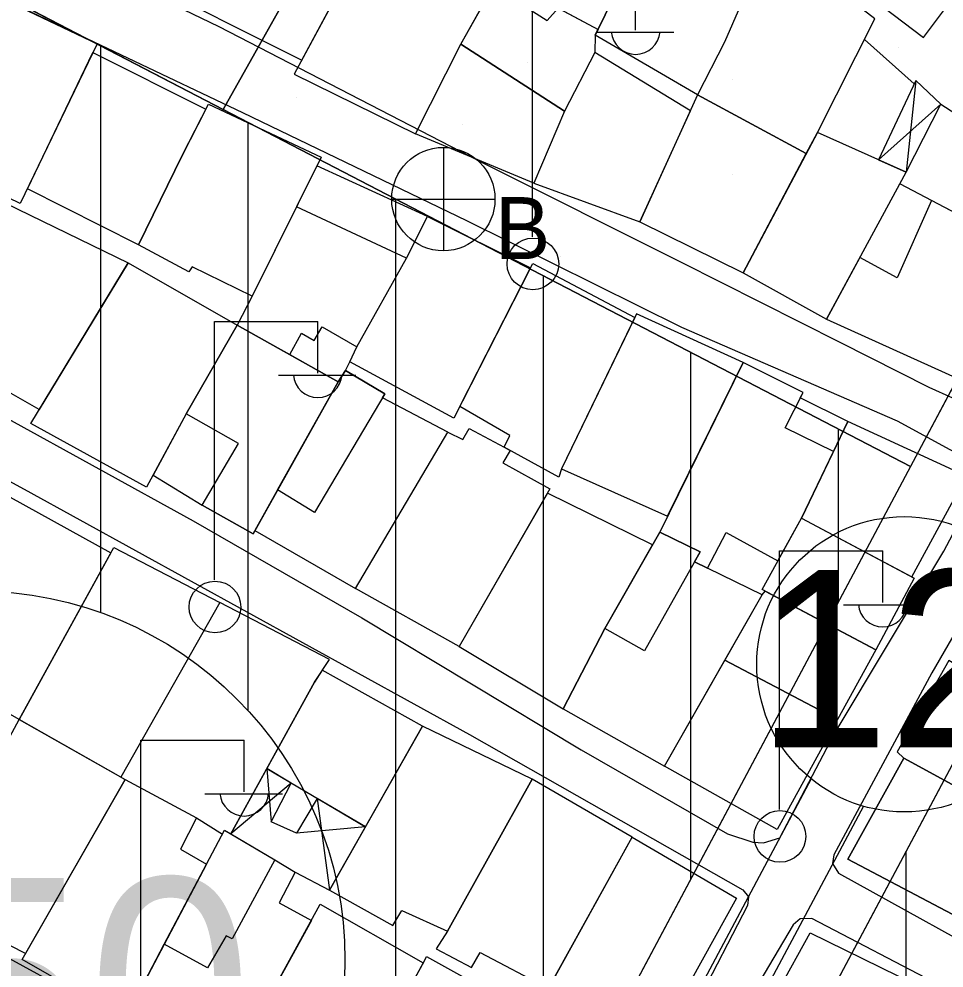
# Model space of a CAD drawing. Extents: x 417997 to 421451, y 4451742 to 4455216.
# Drawn here: x 420497.7 to 420560.4, y 4453298.8 to 4453363 of the extents above; entities that cross this region are included whole.
import ezdxf

# ---------------------------------------------------------------- set-up
doc = ezdxf.new("R2010")
doc.units = 0
for name, color, linetype in [('ADA', 7, 'Continuous'), ('ADAKENARI', 7, 'Continuous'), ('B_Mesken', 7, 'Continuous'), ('B_Sundurma', 7, 'Continuous'), ('B_Teras', 7, 'Continuous'), ('Default', 7, 'Continuous'), ('KALDIRIM', 7, 'Continuous'), ('KD_DAIRE', 7, 'Continuous'), ('KD_YGEN', 7, 'Continuous'), ('PL_AYA_PARK_DINLENME', 7, 'Continuous'), ('PL_KON_MEV_350', 7, 'Continuous'), ('PL_SAY_DINI_TESIS', 7, 'Continuous'), ('S_Elektrik_Diregi', 7, 'Continuous'), ('S_Rogar_Kapagi_Buski', 7, 'Continuous'), ('Sinir_Duvar_tek_tarafa_ait', 7, 'Continuous'), ('SM_DAIRE', 7, 'Continuous'), ('SM_TAKS', 7, 'Continuous'), ('TR_ORTAYOGUNKONUT', 7, 'Continuous'), ('TR_PARKALANI', 7, 'Continuous'), ('Yol_Sose', 7, 'Continuous')]:
    doc.layers.add(name, color=color, linetype=linetype)

# ---------------------------------------------------------------- blocks, each defined once
blk = doc.blocks.new('POINT_DISPLAY')
at = {"layer": 'Default'}
blk.add_line((0, 0), (0, 0), dxfattribs=at)

msp = doc.modelspace()

# ---------------------------------------------------------------- linework, layer by layer
at = {"layer": 'ADA'}
for p, q in [((420528.116, 4453386.367), (420511.546, 4453356.909)), ((420528.116, 4453386.367), (420511.546, 4453356.909)), ((420511.546, 4453356.909), (420478.701, 4453373.953)), ((420511.546, 4453356.909), (420478.701, 4453373.953)), ((420511.546, 4453356.909), (420511.487, 4453356.805)), ((420511.546, 4453356.909), (420511.487, 4453356.805)), ((420558.134, 4453332.732), (420511.546, 4453356.909)), ((420558.134, 4453332.732), (420511.546, 4453356.909))]:
    msp.add_line(p, q, dxfattribs=at)
at = {"layer": 'ADAKENARI'}
for p, q in [((420517.833, 4453231.587), (420606.535, 4453398.044)), ((420517.833, 4453231.587), (420606.535, 4453398.044)), ((420574.321, 4453363.109), (420558.134, 4453332.732)), ((420574.321, 4453363.109), (420558.134, 4453332.732)), ((420558.134, 4453332.732), (420507.149, 4453237.054)), ((420558.134, 4453332.732), (420507.149, 4453237.054))]:
    msp.add_line(p, q, dxfattribs=at)
at = {"layer": 'B_Mesken'}
for points in [[(420531.195, 4453368.042), (420534.189, 4453366.255), (420533.72, 4453364.048), (420536.954, 4453362.319), (420539.442, 4453367.423), (420540.842, 4453370.575), (420534.928, 4453375.419)], [(420520.516, 4453367.006), (420516.388, 4453369.715), (420515.381, 4453368.294), (420512.236, 4453369.775), (420512.927, 4453371.204), (420508.016, 4453374.096), (420506.894, 4453371.206), (420505.518, 4453365.94), (420516.87, 4453360.25)], [(420564.898, 4453368.072), (420559.062, 4453371.733), (420558.035, 4453370.05), (420556.632, 4453370.82), (420554.344, 4453365.341), (420559.02, 4453361.776), (420561.317, 4453364.874), (420562.761, 4453364.123), (420563.808, 4453365.82)], [(420539.442, 4453367.423), (420540.842, 4453370.575), (420547.541, 4453366.095), (420545.515, 4453361.461), (420543.697, 4453357.885), (420536.762, 4453361.926)], [(420527.667, 4453361.332), (420530.263, 4453365.972), (420522.162, 4453370.056), (420516.35, 4453359.286), (420524.581, 4453355.243)], [(420551.823, 4453355.346), (420555.704, 4453363.029), (420552.748, 4453365.338), (420548.339, 4453367.548), (420547.541, 4453366.095), (420545.515, 4453361.461), (420543.697, 4453357.885), (420551.068, 4453353.922)], [(420490.063, 4453354.526), (420495.054, 4453365.149), (420503, 4453361.343), (420497.8, 4453350.534), (420496.996, 4453350.925)], [(420529.802, 4453365.147), (420531.545, 4453363.725), (420531.842, 4453363.994), (420533.516, 4453362.926), (420534.259, 4453363.76), (420536.954, 4453362.319), (420536.762, 4453361.926), (420536.728, 4453360.748), (420534.691, 4453356.796), (420527.667, 4453361.332)], [(420527.667, 4453361.332), (420534.691, 4453356.796), (420532.606, 4453351.909), (420524.581, 4453355.243)], [(420502.723, 4453360.769), (420510.384, 4453356.932), (420508.76, 4453353.789), (420505.822, 4453347.742), (420498.278, 4453351.527)], [(420543.212, 4453356.816), (420536.728, 4453360.748), (420534.691, 4453356.796), (420532.606, 4453351.909), (420539.794, 4453349.281)], [(420551.068, 4453353.922), (420543.697, 4453357.885), (420539.794, 4453349.281), (420546.786, 4453345.836)], [(420505.822, 4453347.742), (420508.76, 4453353.789), (420510.551, 4453357.254), (420518.194, 4453353.679), (420513.525, 4453344.269), (420509.453, 4453346.254), (420509.221, 4453345.911)], [(420557.832, 4453352.654), (420560.185, 4453357.268), (420571.225, 4453350.143), (420569.183, 4453345.689), (420557.403, 4453351.865)], [(420546.786, 4453345.836), (420552.431, 4453342.711), (420557.832, 4453352.654), (420551.823, 4453355.346)], [(420525.392, 4453349.658), (420517.896, 4453353.078), (420516.526, 4453350.317), (420513.525, 4453344.269), (420512.507, 4453342.293), (420516.062, 4453340.299), (420519.34, 4453338.46), (420519.841, 4453339.219), (420520.138, 4453339.821), (420520.613, 4453340.83), (420523.984, 4453346.821)], [(420499.09, 4453336.587), (420491.632, 4453340.836), (420496.797, 4453350.55), (420505.11, 4453346.507)], [(420559.558, 4453350.736), (420557.227, 4453345.5), (420554.696, 4453346.881), (420552.431, 4453342.711), (420564.964, 4453337.031), (420569.183, 4453345.689)], [(420523.984, 4453346.821), (420525.392, 4453349.658), (420532.368, 4453346.171), (420527.191, 4453336.002), (420520.138, 4453339.821), (420520.613, 4453340.83)], [(420506.357, 4453331.321), (420498.511, 4453335.634), (420505.11, 4453346.507), (420512.507, 4453342.293), (420509.052, 4453336.284)], [(420532.368, 4453346.171), (420532.541, 4453346.477), (420539.444, 4453342.823), (420534.486, 4453332.557), (420534.303, 4453332), (420530.584, 4453334.025), (420530.983, 4453334.815), (420527.595, 4453336.797)], [(420546.791, 4453339.759), (420539.565, 4453343.072), (420534.486, 4453332.557), (420541.661, 4453329.353)], [(420506.799, 4453332.134), (420510.131, 4453330.106), (420513.572, 4453328.172), (420519.34, 4453338.46), (420512.507, 4453342.293), (420509.052, 4453336.284)], [(420553.891, 4453335.778), (420550.662, 4453337.366), (420550.855, 4453337.744), (420546.791, 4453339.759), (420541.133, 4453328.281), (420543.883, 4453326.946), (420543.499, 4453326.267), (420544.383, 4453325.834), (420545.639, 4453328.246), (420549.15, 4453326.337), (420550.74, 4453329.229), (420552.912, 4453333.745)], [(420513.689, 4453328.38), (420520.527, 4453324.453), (420526.774, 4453335.051), (420522.349, 4453337.375), (420522.509, 4453337.646), (420519.841, 4453339.219), (420519.34, 4453338.46), (420515.234, 4453331.136)], [(420558.222, 4453325.25), (420561.924, 4453332.062), (420553.891, 4453335.778), (420550.74, 4453329.229)], [(420526.774, 4453335.051), (420527.796, 4453334.547), (420528.231, 4453335.292), (420530.584, 4453334.025), (420530.991, 4453333.804), (420530.511, 4453332.978), (420533.69, 4453331.201), (420527.551, 4453320.529), (420520.527, 4453324.453)], [(420497.109, 4453330.646), (420503.941, 4453326.879), (420497.717, 4453315.593), (420494.931, 4453317.194), (420494.839, 4453317.033), (420493.402, 4453317.798), (420493.145, 4453317.415), (420490.447, 4453318.965), (420495.236, 4453327.579)], [(420527.551, 4453320.529), (420534.581, 4453316.32), (420537.408, 4453321.75), (420540.64, 4453327.417), (420533.524, 4453330.913)], [(420558.384, 4453325.164), (420555.79, 4453320.311), (420548.08, 4453324.39), (420550.74, 4453329.229), (420558.222, 4453325.25)], [(420537.408, 4453321.75), (420534.581, 4453316.32), (420541.468, 4453312.43), (420548.069, 4453324.024), (420543.499, 4453326.267), (420543.883, 4453326.946), (420541.133, 4453328.281)], [(420504.137, 4453327.235), (420511.334, 4453323.503), (420504.608, 4453311.69), (420497.717, 4453315.593)], [(420555.79, 4453320.311), (420553.178, 4453315.599), (420545.555, 4453319.608), (420548.069, 4453324.024), (420548.28, 4453324.285)], [(420511.646, 4453308.106), (420512.066, 4453307.857), (420517.737, 4453318.122), (420518.749, 4453319.651), (420511.334, 4453323.503), (420504.608, 4453311.69), (420504.9, 4453311.525), (420509.748, 4453308.931), (420511.497, 4453307.824), (420511.646, 4453308.106)], [(420562.11, 4453321.484), (420561.126, 4453319.334), (420560.724, 4453319.581), (420557.237, 4453313.409), (420557.689, 4453312.981), (420568.098, 4453307.308), (420572.132, 4453313.406), (420568.351, 4453316.716)], [(420553.178, 4453315.599), (420549.102, 4453308.132), (420541.468, 4453312.43), (420545.555, 4453319.608)], [(420525.052, 4453315.144), (420518.266, 4453318.92), (420517.737, 4453318.122), (420514.504, 4453312.269), (420521.193, 4453308.32)], [(420498.156, 4453299.746), (420491.097, 4453303.329), (420497.717, 4453315.593), (420504.9, 4453311.525)], [(420532.494, 4453311.549), (420525.052, 4453315.144), (420518.766, 4453304.027), (420523.05, 4453301.629), (420523.657, 4453302.665), (420526.749, 4453301.25)], [(420565.25, 4453300.132), (420561.387, 4453302.172), (420553.892, 4453306.128), (420557.689, 4453312.981), (420569.246, 4453306.681), (420567.009, 4453303.014)], [(420504.9, 4453311.525), (420509.748, 4453308.931), (420508.659, 4453306.808), (420510.422, 4453305.802), (420504.916, 4453295.339), (420497.925, 4453299.342)], [(420526.749, 4453301.25), (420525.976, 4453300.055), (420528.375, 4453298.787), (420528.971, 4453299.803), (420533.587, 4453297.365), (420539.269, 4453307.626), (420532.494, 4453311.549)], [(420515.047, 4453306.088), (420516.428, 4453305.261), (420515.353, 4453303.166), (420517.527, 4453301.988), (420513.822, 4453295.258), (420514.01, 4453295.158), (420512.219, 4453292.065), (420505.151, 4453295.786), (420507.561, 4453300.365), (420510.422, 4453305.802), (420511.646, 4453308.106)], [(420533.042, 4453296.38), (420539.269, 4453307.626), (420546.349, 4453303.493), (420540.168, 4453292.352)], [(420512.129, 4453291.91), (420514.01, 4453295.158), (420513.822, 4453295.258), (420518.128, 4453303.08), (420525.104, 4453299.1), (420519.16, 4453288.186), (420515.173, 4453290.336)], [(420547.048, 4453293.373), (420551.329, 4453301.151), (420563.262, 4453295.304), (420560.002, 4453289.377), (420556.926, 4453290.502), (420556.349, 4453289.736), (420553.65, 4453291.201), (420553.011, 4453290.024)], [(420525.187, 4453299.252), (420525.33, 4453299.551), (420532.65, 4453295.471), (420532.424, 4453294.947), (420526.876, 4453284.741), (420526.49, 4453284.059), (420519.086, 4453288.038), (420519.304, 4453288.478)]]:
    msp.add_lwpolyline(points, close=True, dxfattribs=at)
at = {"layer": 'B_Sundurma'}
for p, q in [((420558.483, 4453358.852), (420557.832, 4453352.654)), ((420560.185, 4453357.268), (420555.961, 4453353.492)), ((420514.504, 4453312.269), (420514.805, 4453308.649)), ((420516.164, 4453311.289), (420512.066, 4453307.857)), ((420517.929, 4453310.247), (420518.766, 4453304.027)), ((420521.193, 4453308.32), (420516.53, 4453307.889))]:
    msp.add_line(p, q, dxfattribs=at)
for points in [[(420560.185, 4453357.268), (420558.483, 4453358.852), (420555.961, 4453353.492), (420557.832, 4453352.654)], [(420517.929, 4453310.247), (420516.53, 4453307.889), (420514.805, 4453308.649), (420516.164, 4453311.289), (420514.504, 4453312.269), (420512.066, 4453307.857), (420515.047, 4453306.088), (420516.428, 4453305.261), (420518.766, 4453304.027), (420521.193, 4453308.32)]]:
    msp.add_lwpolyline(points, close=True, dxfattribs=at)
at = {"layer": 'B_Teras'}
for points in [[(420513.525, 4453344.269), (420512.507, 4453342.293), (420516.062, 4453340.299), (420516.851, 4453341.746), (420517.726, 4453341.258), (420518.258, 4453342.171), (420520.613, 4453340.83), (420523.984, 4453346.821), (420516.526, 4453350.317)], [(420519.34, 4453338.46), (420513.572, 4453328.172), (420510.131, 4453330.106), (420512.578, 4453334.273), (420509.052, 4453336.284), (420512.507, 4453342.293)], [(420552.912, 4453333.745), (420549.629, 4453335.347), (420550.855, 4453337.744), (420546.791, 4453339.759), (420541.133, 4453328.281), (420543.883, 4453326.946), (420543.499, 4453326.267), (420544.383, 4453325.834), (420545.639, 4453328.246), (420549.15, 4453326.337), (420550.74, 4453329.229)], [(420519.34, 4453338.46), (420519.841, 4453339.219), (420522.509, 4453337.646), (420517.74, 4453329.604), (420515.234, 4453331.136)], [(420558.384, 4453325.164), (420555.79, 4453320.311), (420548.08, 4453324.39), (420550.74, 4453329.229)], [(420541.133, 4453328.281), (420543.883, 4453326.946), (420540.095, 4453320.235), (420537.408, 4453321.75)], [(420569.246, 4453306.681), (420557.689, 4453312.981), (420553.892, 4453306.128), (420561.387, 4453302.172), (420562.693, 4453305.426), (420567.009, 4453303.014)], [(420510.422, 4453305.802), (420511.646, 4453308.106), (420515.047, 4453306.088), (420512.149, 4453300.743), (420511.76, 4453300.95), (420510.482, 4453298.773), (420507.561, 4453300.365)], [(420519.16, 4453288.186), (420515.173, 4453290.336), (420516.892, 4453293.629), (420513.822, 4453295.258), (420518.128, 4453303.08), (420525.104, 4453299.1)]]:
    msp.add_lwpolyline(points, close=True, dxfattribs=at)
at = {"layer": 'KALDIRIM'}
for p, q in [((420551.391, 4453311.573), (420512.54, 4453238.664)), ((420551.391, 4453311.573), (420512.54, 4453238.664)), ((420554.935, 4453309.718), (420514.311, 4453233.484)), ((420554.935, 4453309.718), (420514.311, 4453233.484))]:
    msp.add_line(p, q, dxfattribs=at)
at = {"layer": 'KD_DAIRE'}
msp.add_circle((420557.707, 4453319.326), 10, dxfattribs=at)
msp.add_circle((420557.707, 4453319.326), 10, dxfattribs=at)
at = {"layer": 'PL_AYA_PARK_DINLENME'}
msp.add_lwpolyline([(420528.116, 4453386.367), (420574.321, 4453363.109), (420558.134, 4453332.732), (420511.546, 4453356.909)], close=True, dxfattribs=at)
msp.add_lwpolyline([(420528.116, 4453386.367), (420574.321, 4453363.109), (420558.134, 4453332.732), (420511.546, 4453356.909)], close=True, dxfattribs=at)
at = {"layer": 'PL_KON_MEV_350'}
msp.add_lwpolyline([(420711.546, 4452915.465), (420572.374, 4452946.148), (420614.174, 4453144.545), (420614.712, 4453148.056), (420614.858, 4453151.604), (420614.61, 4453155.148), (420613.97, 4453158.642), (420612.948, 4453162.043), (420611.554, 4453165.31), (420609.807, 4453168.403), (420607.728, 4453171.283), (420605.343, 4453173.914), (420618.239, 4453231.518), (420595.111, 4453243.909), (420561.071, 4453198.235), (420522.033, 4453218.208), (420517.833, 4453231.587), (420606.535, 4453398.044), (420620.312, 4453402.668)], dxfattribs=at)
msp.add_lwpolyline([(420558.134, 4453332.732), (420507.149, 4453237.054), (420493.544, 4453232.783), (420461.53, 4453249.162), (420453.249, 4453263.697), (420460.695, 4453383.297), (420478.701, 4453373.953), (420511.546, 4453356.909)], close=True, dxfattribs=at)
at = {"layer": 'PL_SAY_DINI_TESIS'}
msp.add_lwpolyline([(420478.701, 4453373.953), (420494.498, 4453403.289), (420528.116, 4453386.367), (420511.546, 4453356.909)], close=True, dxfattribs=at)
msp.add_lwpolyline([(420478.701, 4453373.953), (420494.498, 4453403.289), (420528.116, 4453386.367), (420511.546, 4453356.909)], close=True, dxfattribs=at)
at = {"layer": 'S_Elektrik_Diregi'}
for p, q in [((420532.503, 4453348.279), (420532.503, 4453365.779)), ((420539.503, 4453362.279), (420539.503, 4453365.779)), ((420536.843, 4453362.139), (420542.093, 4453362.139)), ((420510.957, 4453325.043), (420510.957, 4453342.544)), ((420510.957, 4453342.544), (420517.957, 4453342.544)), ((420517.957, 4453339.044), (420517.957, 4453342.544)), ((420515.297, 4453338.904), (420520.547, 4453338.904)), ((420549.246, 4453309.505), (420549.246, 4453327.005)), ((420549.246, 4453327.005), (420556.246, 4453327.005)), ((420556.246, 4453323.505), (420556.246, 4453327.005)), ((420553.586, 4453323.365), (420558.836, 4453323.365)), ((420505.976, 4453296.699), (420505.976, 4453314.199)), ((420505.976, 4453314.199), (420512.976, 4453314.199)), ((420512.976, 4453310.699), (420512.976, 4453314.199)), ((420510.316, 4453310.559), (420515.566, 4453310.559))]:
    msp.add_line(p, q, dxfattribs=at)
for centre in [(420532.539, 4453346.444), (420510.993, 4453323.208), (420549.282, 4453307.67)]:
    msp.add_circle(centre, 1.75, dxfattribs=at)
for centre in [(420539.504, 4453362.292), (420517.958, 4453339.056), (420556.247, 4453323.518), (420512.977, 4453310.712)]:
    msp.add_arc(centre, 1.658, 184.83843, 355.14641, dxfattribs=at)
at = {"layer": 'S_Rogar_Kapagi_Buski'}
for p, q in [((420526.471, 4453354.333), (420526.471, 4453347.333)), ((420522.971, 4453350.833), (420529.971, 4453350.833))]:
    msp.add_line(p, q, dxfattribs=at)
msp.add_circle((420526.471, 4453350.833), 3.5, dxfattribs=at)
at = {"layer": 'Sinir_Duvar_tek_tarafa_ait'}
msp.add_lwpolyline([(420555.006, 4453361.648), (420558.378, 4453358.63)], dxfattribs=at)
at = {"layer": 'SM_DAIRE'}
msp.add_circle((420494.805, 4453299.3), 25, dxfattribs=at)
msp.add_circle((420494.805, 4453299.3), 25, dxfattribs=at)
at = {"layer": 'TR_ORTAYOGUNKONUT'}
for p, q in [((420503.249, 4453322.831), (420503.249, 4453361.214)), ((420503.249, 4453322.831), (420503.249, 4453361.214)), ((420513.249, 4453316.177), (420513.249, 4453356.025)), ((420513.249, 4453316.177), (420513.249, 4453356.025)), ((420523.249, 4453267.267), (420523.249, 4453350.836)), ((420523.249, 4453267.267), (420523.249, 4453350.836)), ((420533.249, 4453286.033), (420533.249, 4453345.646)), ((420533.249, 4453286.033), (420533.249, 4453345.646)), ((420543.249, 4453304.799), (420543.249, 4453340.457)), ((420543.249, 4453304.799), (420543.249, 4453340.457)), ((420553.249, 4453323.565), (420553.249, 4453335.267)), ((420553.249, 4453323.565), (420553.249, 4453335.267)), ((420557.833, 4453199.892), (420557.833, 4453306.651)), ((420557.833, 4453199.892), (420557.833, 4453306.651))]:
    msp.add_line(p, q, dxfattribs=at)
at = {"layer": 'Yol_Sose'}
for points in [[(420496.85, 4453369.478), (420511.26, 4453362.512), (420529.014, 4453353.356), (420542.588, 4453346.561), (420553.352, 4453341.146), (420559.379, 4453338.085), (420560.979, 4453337.376), (420561.647, 4453337.201), (420562.535, 4453336.949), (420563.366, 4453336.947), (420564.079, 4453337.133), (420564.878, 4453337.795), (420565.742, 4453338.892), (420573.862, 4453354.281), (420580.645, 4453365.993)], [(420480.769, 4453344.787), (420496.738, 4453336.083), (420509.512, 4453329.046), (420520.952, 4453322.477), (420535.811, 4453313.546), (420545.739, 4453307.839), (420547.446, 4453307.281), (420548.162, 4453307.246), (420549.284, 4453307.581), (420552.964, 4453314.603), (420560.393, 4453326.991), (420562.642, 4453331.265), (420562.749, 4453332.337), (420562.602, 4453332.889), (420557.252, 4453335.799), (420542.637, 4453342.138), (420528.062, 4453349.366), (420512.887, 4453356.666), (420497.294, 4453364.07)], [(420526.081, 4453284.558), (420502.984, 4453296.149), (420471.611, 4453313.312), (420471.393, 4453313.817), (420474.064, 4453328.888), (420475.754, 4453342.625), (420475.999, 4453342.918), (420476.473, 4453342.936), (420498.061, 4453331.188), (420528.237, 4453314.576), (420546.775, 4453304.052), (420547.157, 4453303.574), (420547.094, 4453303.001), (420543.665, 4453296.396)], [(420631.603, 4453282.251), (420614.212, 4453295.605), (420593.449, 4453311.338), (420575.986, 4453325.522), (420571.81, 4453328.249), (420566.933, 4453330.47), (420566.654, 4453330.454), (420566.169, 4453330.145), (420559.586, 4453318.753), (420552.94, 4453306.418), (420552.845, 4453305.849), (420553.26, 4453305.194), (420565.741, 4453298.268), (420580.276, 4453290.926), (420581.309, 4453289.86), (420593.654, 4453276.559), (420615.125, 4453256.252), (420615.704, 4453255.858), (420616.211, 4453255.847), (420625.115, 4453262.242)], [(420600.203, 4453245.817), (420611.245, 4453255.005), (420611.302, 4453255.399), (420597.562, 4453268.799), (420578.193, 4453288.103), (420577.674, 4453288.438), (420551.453, 4453302.11), (420550.643, 4453302.085), (420550.173, 4453301.675), (420543.633, 4453290.633), (420537.866, 4453278.976), (420537.757, 4453278.503), (420537.921, 4453277.974), (420554.292, 4453268.995)]]:
    msp.add_lwpolyline(points, dxfattribs=at)

# ---------------------------------------------------------------- block references
at = {"layer": 'TR_PARKALANI', "xscale": 0.1, "yscale": 0.10000000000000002}
for p in [(420557.313, 4453361.111), (420557.313, 4453361.111), (420532.186, 4453360.052), (420532.186, 4453360.052), (420546.092, 4453358.928), (420546.092, 4453358.928), (420542.541, 4453358.506), (420542.541, 4453358.506), (420516.546, 4453357.732), (420516.546, 4453357.732), (420527.769, 4453355.901), (420527.769, 4453355.901), (420546.09, 4453352.523), (420546.09, 4453352.523), (420549.201, 4453349.526), (420549.201, 4453349.526), (420534.429, 4453346.922), (420534.429, 4453346.922), (420555.862, 4453340.546), (420555.862, 4453340.546)]:
    msp.add_blockref('POINT_DISPLAY', p, dxfattribs=at)

# ---------------------------------------------------------------- texts
at = {"layer": 'KD_YGEN'}
msp.add_text('12', height=12, dxfattribs=at).set_placement((420547.732, 4453313.711))
msp.add_text('12', height=12, dxfattribs=at).set_placement((420547.732, 4453313.711))
at = {"layer": 'S_Rogar_Kapagi_Buski'}
msp.add_text('B', height=4.2, dxfattribs=at).set_placement((420529.971, 4453346.768))
at = {"layer": 'SM_TAKS'}
msp.add_text('350', height=15, dxfattribs=at).set_placement((420480.064, 4453289.856))
msp.add_text('350', height=15, dxfattribs=at).set_placement((420480.064, 4453289.856))

doc.saveas('drawing.dxf')
